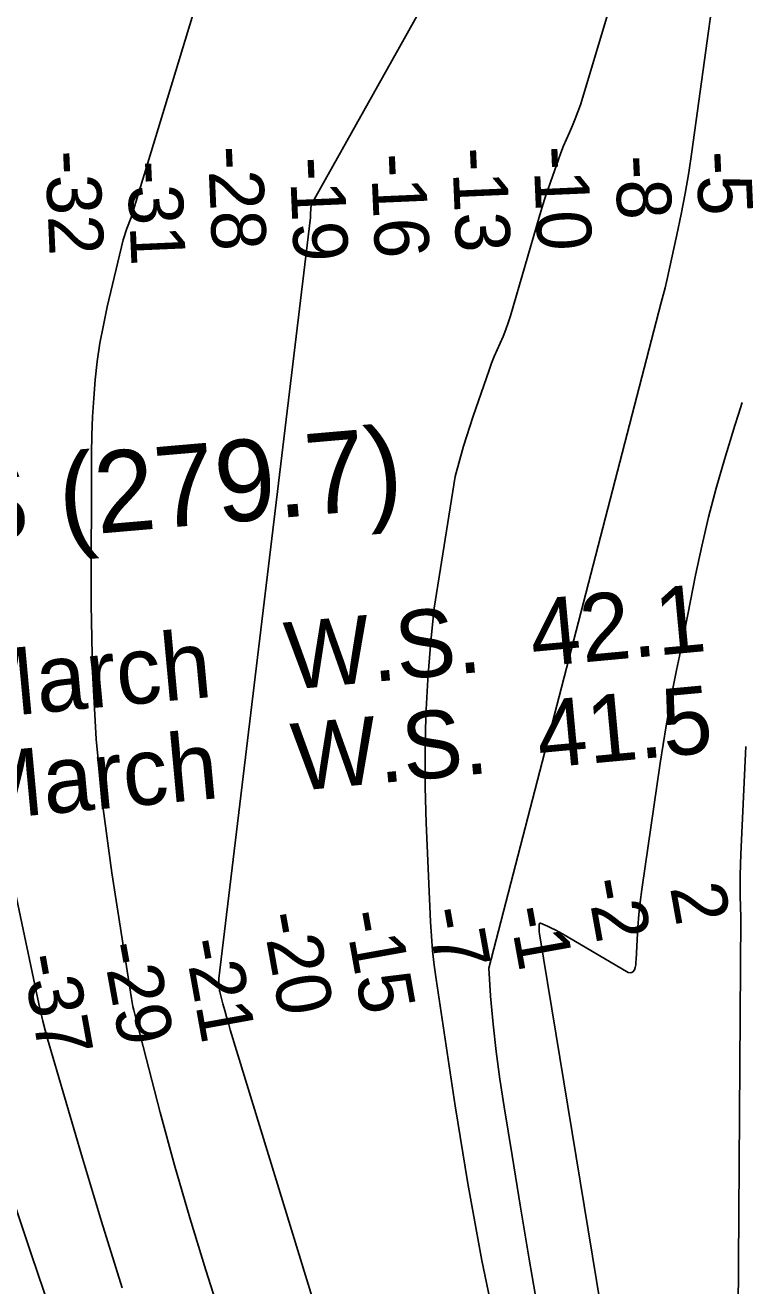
# Model space of a CAD drawing. Extents: x 3177185 to 3215018, y 812988 to 838321.
# Drawn here: x 3197957 to 3198839, y 820661 to 822213 of the extents above; entities that cross this region are included whole.
import ezdxf

# ---------------------------------------------------------------- set-up
doc = ezdxf.new("R2010")
doc.units = 0
for name, color, linetype in [('V-CHAN-NAID', 7, 'Continuous'), ('V-RIVR-RANG', 7, 'Continuous'), ('V-RIVR-RANG-IDEN', 7, 'Continuous'), ('V-TOPO-DPTH', 7, 'Continuous'), ('V-TOPO-MAJR', 7, 'Continuous'), ('V-TOPO-MINR', 7, 'Continuous')]:
    doc.layers.add(name, color=color, linetype=linetype)

msp = doc.modelspace()

# ---------------------------------------------------------------- linework, layer by layer
at = {"layer": 'V-TOPO-DPTH'}
for points in [[(3198317.2, 822730.9), (3198087.4, 821976), (3198082.1, 821962.7), (3198077.9, 821948.8), (3198058.2, 821866), (3198053.4, 821843.8), (3198049.2, 821821.5), (3198045.9, 821799), (3198043.3, 821776.4), (3198041.5, 821753.7), (3198040.1, 821731), (3198039.3, 821708.2), (3198038.9, 821685.5), (3198038.4, 821500), (3198040.1, 821417), (3198044.5, 821334.2), (3198052.8, 821251.8), (3198063.7, 821169.5), (3198087.9, 821014.9), (3198088.7, 821010.1), (3198089.7, 821005.3), (3198090.7, 821000.5), (3198091.9, 820995.8), (3198123.4, 820874.7), (3198141, 820809.7), (3198159.6, 820744.9), (3198179.4, 820680.5), (3198200.1, 820616.3)], [(3198200.1, 820616.3), (3198179.4, 820680.5), (3198159.6, 820744.9), (3198141, 820809.7), (3198123.4, 820874.7), (3198091.9, 820995.8), (3198090.7, 821000.5), (3198089.7, 821005.3), (3198088.7, 821010.1), (3198087.9, 821014.9), (3198063.7, 821169.5), (3198052.8, 821251.8), (3198044.5, 821334.2), (3198040.1, 821417), (3198038.4, 821500), (3198038.9, 821685.5), (3198039.3, 821708.2), (3198040.1, 821731), (3198041.5, 821753.7), (3198043.3, 821776.4), (3198045.9, 821799), (3198049.2, 821821.5), (3198053.4, 821843.8), (3198058.2, 821866), (3198077.9, 821948.8), (3198082.1, 821962.7), (3198087.4, 821976), (3198317.2, 822730.9)], [(3198538.7, 820598.2), (3198519, 820692.6), (3198501.7, 820787.5), (3198486.1, 820882.8), (3198462.6, 821038.6), (3198460.2, 821056.2), (3198458.2, 821073.8), (3198456.8, 821091.5), (3198455.7, 821109.3), (3198450.4, 821231.1), (3198449.2, 821275.2), (3198449, 821319.3), (3198450.2, 821363.4), (3198452.5, 821407.5), (3198453, 821413.7), (3198456.2, 821454.6), (3198460.2, 821495.5), (3198486.2, 821657.3), (3198496.5, 821694.6), (3198508.2, 821731.7), (3198527.9, 821788.2), (3198530.9, 821796.7), (3198534.2, 821805), (3198537.7, 821813.3), (3198541.4, 821821.5), (3198545, 821829.8), (3198548.3, 821838.1), (3198551.3, 821846.6), (3198554, 821855.1), (3198589.3, 821976.5), (3198592.5, 821987.4), (3198595.9, 821998.3), (3198599.5, 822009.1), (3198603.3, 822019.8), (3198613.1, 822047.3), (3198616.2, 822055.8), (3198619.5, 822064.2), (3198623, 822072.6), (3198626.7, 822080.9), (3198630.3, 822089.2), (3198633.8, 822097.6), (3198637, 822106), (3198640.2, 822114.6), (3198801.9, 822653.9)], [(3198801.9, 822653.9), (3198640.2, 822114.6), (3198637, 822106), (3198633.8, 822097.6), (3198630.3, 822089.2), (3198626.7, 822080.9), (3198623, 822072.6), (3198619.5, 822064.2), (3198616.2, 822055.8), (3198613.1, 822047.3), (3198603.3, 822019.8), (3198599.5, 822009.1), (3198595.9, 821998.3), (3198592.5, 821987.4), (3198589.3, 821976.5), (3198554, 821855.1), (3198551.3, 821846.6), (3198548.3, 821838.1), (3198545, 821829.8), (3198541.4, 821821.5), (3198537.7, 821813.3), (3198534.2, 821805), (3198530.9, 821796.7), (3198527.9, 821788.2), (3198508.2, 821731.7), (3198496.5, 821694.6), (3198486.2, 821657.3), (3198460.2, 821495.5), (3198456.2, 821454.6), (3198453, 821413.7), (3198452.5, 821407.5), (3198450.2, 821363.4), (3198449, 821319.3), (3198449.2, 821275.2), (3198450.4, 821231.1), (3198455.7, 821109.3), (3198456.8, 821091.5), (3198458.2, 821073.8), (3198460.2, 821056.2), (3198462.6, 821038.6), (3198486.1, 820882.8), (3198501.7, 820787.5), (3198519, 820692.6), (3198538.7, 820598.2)], [(3198490.7, 820058.9), (3198209.4, 820976.5), (3198207.1, 820984.5), (3198204.8, 820992.4), (3198202.6, 821000.4), (3198200.4, 821008.4), (3198196.6, 821023.3), (3198196.3, 821024.5), (3198196.2, 821025), (3198196.2, 821025.6), (3198195.2, 821035.5), (3198195.2, 821039.7), (3198308, 821976), (3198308.2, 821981.2), (3198308.4, 821986.5), (3198308.8, 821991.7), (3198637, 822577.9)], [(3198490.7, 820058.9), (3198209.4, 820976.5), (3198207.1, 820984.5), (3198204.8, 820992.4), (3198202.6, 821000.4), (3198200.4, 821008.4), (3198196.6, 821023.3), (3198196.3, 821024.5), (3198196.2, 821025), (3198196.2, 821025.6), (3198195.2, 821035.5), (3198195.2, 821039.7), (3198308, 821976), (3198308.2, 821981.2), (3198308.4, 821986.5), (3198308.8, 821991.7), (3198637, 822577.9)], [(3198839, 821748.3), (3198834.5, 821734.2), (3198830.1, 821720.1), (3198817.4, 821678.1), (3198807.3, 821642.9), (3198797.8, 821607.5), (3198789.4, 821571.8), (3198781.7, 821535.9), (3198772.1, 821487.5), (3198767.6, 821464.7), (3198763.1, 821441.9), (3198758.5, 821419.1), (3198754, 821396.3), (3198749.7, 821373.5), (3198745.6, 821350.6), (3198741.9, 821327.7), (3198738.3, 821304.7), (3198715.6, 821149), (3198713.6, 821133.6), (3198711.9, 821118.2), (3198710.7, 821102.8), (3198709.8, 821087.3), (3198708.8, 821062.9), (3198708.5, 821059.6), (3198708.1, 821056.4), (3198707.4, 821053.2), (3198706.6, 821050.1), (3198705.2, 821048.1), (3198703.5, 821046.8), (3198701.4, 821046.6), (3198699, 821047.1), (3198618.3, 821094.4), (3198613.7, 821097), (3198609.1, 821099.4), (3198604.4, 821101.7), (3198599.6, 821103.8), (3198591.1, 821107.5), (3198590.6, 821107.6), (3198590.2, 821107.5), (3198589.6, 821106.9), (3198589.2, 821105.3), (3198589.2, 821104.8), (3198589.4, 821097.7), (3198589.4, 821096.9), (3198589.7, 821094.6), (3198664.8, 820638.2)], [(3198664.8, 820638.2), (3198589.7, 821094.6), (3198589.4, 821096.9), (3198589.4, 821097.7), (3198589.2, 821104.8), (3198589.2, 821105.3), (3198589.6, 821106.9), (3198590.2, 821107.5), (3198590.6, 821107.6), (3198591.1, 821107.5), (3198599.6, 821103.8), (3198604.4, 821101.7), (3198609.1, 821099.4), (3198613.7, 821097), (3198618.3, 821094.4), (3198699, 821047.1), (3198701.4, 821046.6), (3198703.5, 821046.8), (3198705.2, 821048.1), (3198706.6, 821050.1), (3198707.4, 821053.2), (3198708.1, 821056.4), (3198708.5, 821059.6), (3198708.8, 821062.9), (3198709.8, 821087.3), (3198710.7, 821102.8), (3198711.9, 821118.2), (3198713.6, 821133.6), (3198715.6, 821149), (3198738.3, 821304.7), (3198741.9, 821327.7), (3198745.6, 821350.6), (3198749.7, 821373.5), (3198754, 821396.3), (3198758.5, 821419.1), (3198763.1, 821441.9), (3198767.6, 821464.7), (3198772.1, 821487.5), (3198781.7, 821535.9), (3198789.4, 821571.8), (3198797.8, 821607.5), (3198807.3, 821642.9), (3198817.4, 821678.1), (3198830.1, 821720.1), (3198834.5, 821734.2), (3198839, 821748.3)]]:
    msp.add_lwpolyline(points, dxfattribs=at)
at = {"layer": 'V-TOPO-MAJR'}
msp.add_lwpolyline([(3197746.6, 822243.6), (3197752.6, 822202.6), (3197758.6, 822161.6), (3197764.5, 822120.6), (3197782.6, 821996.5), (3197785, 821980.7), (3197787.4, 821965), (3197789.9, 821949.3), (3197792.5, 821933.5), (3197818.8, 821778.7), (3197835.1, 821685.7), (3197852.2, 821592.8), (3197870.4, 821500.2), (3197889.4, 821407.6), (3197973.8, 821008.6), (3197976.3, 820997.7), (3197978.9, 820986.9), (3197981.7, 820976.2), (3197984.7, 820965.5), (3198026.4, 820822.5), (3198051, 820740.5), (3198076.4, 820658.8)], dxfattribs=at)
at = {"layer": 'V-TOPO-MINR'}
for points in [[(3198200.1, 820616.3), (3198179.4, 820680.5), (3198159.6, 820744.9), (3198141, 820809.7), (3198123.4, 820874.7), (3198091.9, 820995.8), (3198090.7, 821000.5), (3198089.7, 821005.3), (3198088.7, 821010.1), (3198087.9, 821014.9), (3198063.7, 821169.5), (3198052.8, 821251.8), (3198044.5, 821334.2), (3198040.1, 821417), (3198038.4, 821500), (3198038.9, 821685.5), (3198039.3, 821708.2), (3198040.1, 821731), (3198041.5, 821753.7), (3198043.3, 821776.4), (3198045.9, 821799), (3198049.2, 821821.5), (3198053.4, 821843.8), (3198058.2, 821866), (3198077.9, 821948.8), (3198082.1, 821962.7), (3198087.4, 821976), (3198317.2, 822730.9)], [(3198538.7, 820598.2), (3198519, 820692.6), (3198501.7, 820787.5), (3198486.1, 820882.8), (3198462.6, 821038.6), (3198460.2, 821056.2), (3198458.2, 821073.8), (3198456.8, 821091.5), (3198455.7, 821109.3), (3198450.4, 821231.1), (3198449.2, 821275.2), (3198449, 821319.3), (3198450.2, 821363.4), (3198452.5, 821407.5), (3198453, 821413.7), (3198456.2, 821454.6), (3198460.2, 821495.5), (3198486.2, 821657.3), (3198496.5, 821694.6), (3198508.2, 821731.7), (3198527.9, 821788.2), (3198530.9, 821796.7), (3198534.2, 821805), (3198537.7, 821813.3), (3198541.4, 821821.5), (3198545, 821829.8), (3198548.3, 821838.1), (3198551.3, 821846.6), (3198554, 821855.1), (3198589.3, 821976.5), (3198592.5, 821987.4), (3198595.9, 821998.3), (3198599.5, 822009.1), (3198603.3, 822019.8), (3198613.1, 822047.3), (3198616.2, 822055.8), (3198619.5, 822064.2), (3198623, 822072.6), (3198626.7, 822080.9), (3198630.3, 822089.2), (3198633.8, 822097.6), (3198637, 822106), (3198640.2, 822114.6), (3198801.9, 822653.9)], [(3198490.7, 820058.9), (3198209.4, 820976.5), (3198207.1, 820984.5), (3198204.8, 820992.4), (3198202.6, 821000.4), (3198200.4, 821008.4), (3198196.6, 821023.3), (3198196.3, 821024.5), (3198196.2, 821025), (3198196.2, 821025.6), (3198195.2, 821035.5), (3198195.2, 821039.7), (3198308, 821976), (3198308.2, 821981.2), (3198308.4, 821986.5), (3198308.8, 821991.7), (3198637, 822577.9)], [(3198588.1, 820630.4), (3198577.2, 820694.2), (3198566.6, 820758), (3198556.1, 820821.8), (3198546.3, 820881.8), (3198541.2, 820915.7), (3198536.6, 820949.6), (3198532.8, 820983.6), (3198529.6, 821017.7), (3198529.5, 821018.4), (3198527.4, 821052.2), (3198739.5, 821871.6), (3198742, 821880.5), (3198744.4, 821889.6), (3198746.5, 821898.7), (3198758.9, 821954.9), (3198764.2, 821980.3), (3198769.1, 822005.8), (3198773.4, 822031.3), (3198777.2, 822057), (3198803.1, 822244.6)], [(3198664.8, 820638.2), (3198589.7, 821094.6), (3198589.4, 821096.9), (3198589.4, 821097.7), (3198589.2, 821104.8), (3198589.2, 821105.3), (3198589.6, 821106.9), (3198590.2, 821107.5), (3198590.6, 821107.6), (3198591.1, 821107.5), (3198599.6, 821103.8), (3198604.4, 821101.7), (3198609.1, 821099.4), (3198613.7, 821097), (3198618.3, 821094.4), (3198699, 821047.1), (3198701.4, 821046.6), (3198703.5, 821046.8), (3198705.2, 821048.1), (3198706.6, 821050.1), (3198707.4, 821053.2), (3198708.1, 821056.4), (3198708.5, 821059.6), (3198708.8, 821062.9), (3198709.8, 821087.3), (3198710.7, 821102.8), (3198711.9, 821118.2), (3198713.6, 821133.6), (3198715.6, 821149), (3198738.3, 821304.7), (3198741.9, 821327.7), (3198745.6, 821350.6), (3198749.7, 821373.5), (3198754, 821396.3), (3198758.5, 821419.1), (3198763.1, 821441.9), (3198767.6, 821464.7), (3198772.1, 821487.5), (3198781.7, 821535.9), (3198789.4, 821571.8), (3198797.8, 821607.5), (3198807.3, 821642.9), (3198817.4, 821678.1), (3198830.1, 821720.1), (3198834.5, 821734.2), (3198839, 821748.3)], [(3198860.7, 820199.1), (3198834.3, 820345.3), (3198832.7, 820358.6), (3198832, 820372), (3198832.7, 820385.3), (3198837.6, 821114.9), (3198836.6, 821140.9), (3198836.7, 821166.8), (3198837.4, 821192.8), (3198843.6, 821325)], [(3197943, 820766), (3197964.8, 820699.4), (3197987.7, 820633.2)]]:
    msp.add_lwpolyline(points, dxfattribs=at)

# ---------------------------------------------------------------- texts
at = {"layer": 'V-CHAN-NAID'}
msp.add_text('NEW TEXAS (279.7)', height=100, rotation=4.946, dxfattribs=at).set_placement((3197180.5, 821512))
at = {"layer": 'V-RIVR-RANG'}
for s, rotation, p in [('-32', 272.4991, (3197981.7, 822057.7)), ('-28', 272.4991, (3198181.7, 822063.3)), ('-19', 272.4991, (3198282.3, 822049.8)), ('-16', 272.4991, (3198382.2, 822054.1)), ('-13', 272.4991, (3198482, 822061.4)), ('-10', 272.4991, (3198582, 822063.2)), ('-8', 272.4991, (3198682.6, 822051.8)), ('-5', 272.4991, (3198782.5, 822057)), ('-31', 272.4991, (3198082.4, 822045.2)), ('-2', 280.2149, (3198647.1, 821159.5)), ('2', 280.2149, (3198750.2, 821151.5)), ('-20', 280.2149, (3198248.2, 821117.6)), ('-15', 280.2149, (3198349.5, 821119.7)), ('-7', 280.2149, (3198450.4, 821123.7)), ('-1', 280.2149, (3198551.7, 821125.2)), ('-21', 280.2149, (3198152.5, 821085.2)), ('-29', 280.2149, (3198051.7, 821080.7)), ('-37', 280.2149, (3197952.7, 821066.2))]:
    msp.add_text(s, height=67, rotation=rotation, dxfattribs=at).set_placement(p)
at = {"layer": 'V-RIVR-RANG-IDEN'}
for s, p in [('28 March   W.S.  42.1', (3197728.3, 821343.4)), ('27 March   W.S.  41.5', (3197736.6, 821218.9))]:
    msp.add_text(s, height=83, rotation=5.3128, dxfattribs=at).set_placement(p)

doc.saveas('drawing.dxf')
